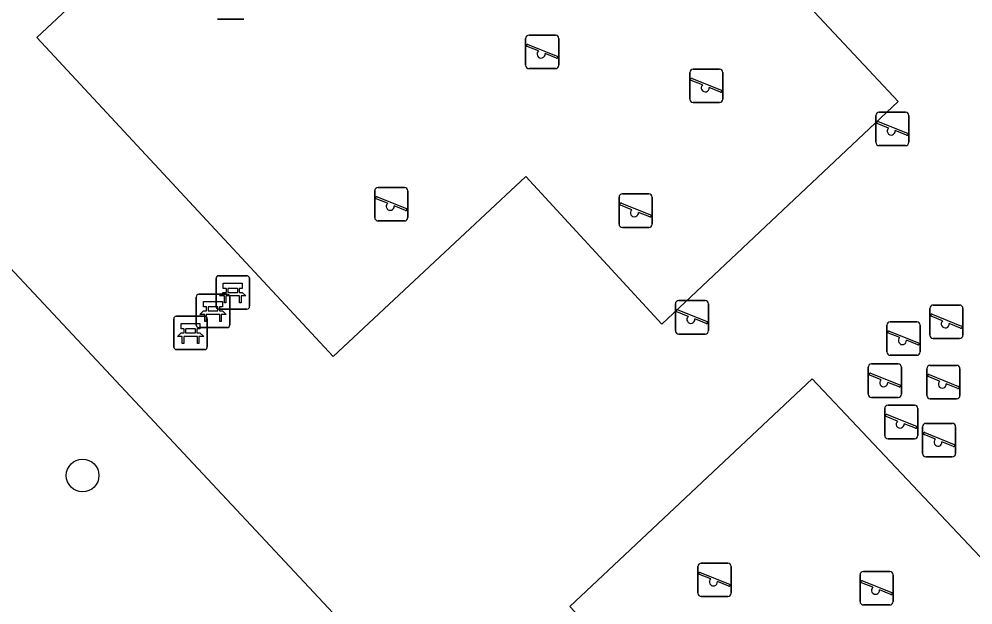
# Model space of a CAD drawing. Extents: x 157445 to 158888, y 383061 to 384688.
# Drawn here: x 158122.79 to 158151.29, y 384160.7 to 384178.22 of the extents above; entities that cross this region are included whole.
import ezdxf

# ---------------------------------------------------------------- set-up
doc = ezdxf.new("R2010")
doc.units = 0
for name, color, linetype in [('IMGEO_Bank', 7, 'Continuous'), ('IMGEO_Boom', 7, 'Continuous'), ('IMGEO_Groenvoorziening', 7, 'Continuous'), ('IMGEO_Speelvoorziening', 7, 'Continuous'), ('IMGEO_Terreindeel_zand', 7, 'Continuous'), ('IMGEO_Voetpad_open', 7, 'Continuous')]:
    doc.layers.add(name, color=color, linetype=linetype)

msp = doc.modelspace()

# ---------------------------------------------------------------- linework, layer by layer
at = {"layer": 'IMGEO_Bank'}
for p, q in [((158128.75, 384170.542), (158129.591, 384170.542)), ((158129.591, 384170.542), (158128.75, 384170.542)), ((158128.675, 384169.617), (158128.675, 384170.458)), ((158128.675, 384170.458), (158128.675, 384169.617)), ((158129.675, 384170.467), (158129.675, 384169.626)), ((158129.675, 384169.626), (158129.675, 384170.467)), ((158128.16, 384169.988), (158129.001, 384169.988)), ((158129.001, 384169.988), (158128.16, 384169.988)), ((158129.372, 384169.94), (158128.979, 384169.94)), ((158128.984, 384170.048), (158128.984, 384170.154)), ((158129.028, 384170.154), (158129.028, 384170.048)), ((158129.316, 384170.16), (158129.034, 384170.16)), ((158129.034, 384170.042), (158129.316, 384170.042)), ((158129.085, 384169.913), (158129.085, 384169.072)), ((158129.085, 384169.072), (158129.085, 384169.913)), ((158129.322, 384170.048), (158129.322, 384170.154)), ((158129.366, 384170.154), (158129.366, 384170.048)), ((158128.085, 384169.063), (158128.085, 384169.904)), ((158128.085, 384169.904), (158128.085, 384169.063)), ((158128.782, 384169.386), (158128.389, 384169.386)), ((158128.394, 384169.494), (158128.394, 384169.6)), ((158128.438, 384169.6), (158128.438, 384169.494)), ((158128.726, 384169.606), (158128.444, 384169.606)), ((158128.444, 384169.488), (158128.726, 384169.488)), ((158128.732, 384169.494), (158128.732, 384169.6)), ((158129.6, 384169.542), (158128.759, 384169.542)), ((158128.759, 384169.542), (158129.6, 384169.542)), ((158128.776, 384169.6), (158128.776, 384169.494)), ((158127.414, 384168.405), (158127.414, 384169.246)), ((158127.414, 384169.246), (158127.414, 384168.405)), ((158127.489, 384169.33), (158128.33, 384169.33)), ((158128.33, 384169.33), (158127.489, 384169.33)), ((158128.414, 384169.255), (158128.414, 384168.414)), ((158128.414, 384168.414), (158128.414, 384169.255)), ((158127.723, 384168.836), (158127.723, 384168.942)), ((158127.767, 384168.942), (158127.767, 384168.836)), ((158128.055, 384168.948), (158127.773, 384168.948)), ((158127.773, 384168.83), (158128.055, 384168.83)), ((158128.061, 384168.836), (158128.061, 384168.942)), ((158128.105, 384168.942), (158128.105, 384168.836)), ((158129.01, 384168.988), (158128.169, 384168.988)), ((158128.169, 384168.988), (158129.01, 384168.988)), ((158128.111, 384168.728), (158127.718, 384168.728)), ((158128.339, 384168.33), (158127.498, 384168.33)), ((158127.498, 384168.33), (158128.339, 384168.33))]:
    msp.add_line(p, q, dxfattribs=at)
for points in [[(158128.978, 384170.16), (158128.892, 384170.16), (158128.892, 384170.321), (158129.455, 384170.321), (158129.455, 384170.16), (158129.372, 384170.16)], [(158128.922, 384169.94), (158128.78, 384169.94), (158128.892, 384170.042), (158128.978, 384170.042)], [(158128.972, 384169.933), (158128.972, 384169.726), (158128.929, 384169.726), (158128.929, 384169.933)], [(158129.372, 384170.042), (158129.455, 384170.042), (158129.567, 384169.94), (158129.428, 384169.94)], [(158129.422, 384169.933), (158129.422, 384169.726), (158129.378, 384169.726), (158129.378, 384169.933)], [(158128.388, 384169.606), (158128.302, 384169.606), (158128.302, 384169.767), (158128.865, 384169.767), (158128.865, 384169.606), (158128.782, 384169.606)], [(158128.332, 384169.386), (158128.19, 384169.386), (158128.302, 384169.488), (158128.388, 384169.488)], [(158128.382, 384169.379), (158128.382, 384169.172), (158128.339, 384169.172), (158128.339, 384169.379)], [(158128.782, 384169.488), (158128.865, 384169.488), (158128.977, 384169.386), (158128.838, 384169.386)], [(158128.832, 384169.379), (158128.832, 384169.172), (158128.788, 384169.172), (158128.788, 384169.379)], [(158127.717, 384168.948), (158127.631, 384168.948), (158127.631, 384169.109), (158128.194, 384169.109), (158128.194, 384168.948), (158128.111, 384168.948)], [(158127.661, 384168.728), (158127.519, 384168.728), (158127.631, 384168.83), (158127.717, 384168.83)], [(158128.111, 384168.83), (158128.194, 384168.83), (158128.306, 384168.728), (158128.167, 384168.728)], [(158127.711, 384168.721), (158127.711, 384168.514), (158127.668, 384168.514), (158127.668, 384168.721)], [(158128.161, 384168.721), (158128.161, 384168.514), (158128.117, 384168.514), (158128.117, 384168.721)]]:
    msp.add_lwpolyline(points, dxfattribs=at)
for centre, radius, start, end in [((158128.753, 384170.464), 0.0779, 92.4484, 184.2845), ((158128.753, 384170.464), 0.0779, 92.4484, 184.2845), ((158129.597, 384170.464), 0.0779, 2.4484, 94.2845), ((158129.597, 384170.464), 0.0779, 2.4484, 94.2845), ((158128.163, 384169.91), 0.0779, 92.4484, 184.2845), ((158128.163, 384169.91), 0.0779, 92.4484, 184.2845), ((158128.922, 384169.933), 0.00671, 2.8957, 87.1043), ((158128.979, 384169.933), 0.00671, 92.8957, 177.1043), ((158128.977, 384170.153), 0.00671, 2.8957, 87.1043), ((158128.977, 384170.049), 0.00671, 272.8957, 357.1043), ((158129.007, 384169.91), 0.0779, 2.4484, 94.2845), ((158129.007, 384169.91), 0.0779, 2.4484, 94.2845), ((158129.034, 384170.153), 0.00671, 92.8957, 177.1043), ((158129.034, 384170.049), 0.00671, 182.8957, 267.1043), ((158129.316, 384170.153), 0.00671, 2.8957, 87.1043), ((158129.316, 384170.049), 0.00671, 272.8957, 357.1043), ((158129.373, 384170.153), 0.00671, 92.8957, 177.1043), ((158129.373, 384170.049), 0.00671, 182.8957, 267.1043), ((158129.371, 384169.933), 0.00671, 2.8957, 87.1043), ((158129.428, 384169.933), 0.00671, 92.8957, 177.1043), ((158129.597, 384169.62), 0.0779, 272.4484, 4.2845), ((158129.597, 384169.62), 0.0779, 272.4484, 4.2845), ((158128.332, 384169.379), 0.00671, 2.8957, 87.1043), ((158128.389, 384169.379), 0.00671, 92.8957, 177.1043), ((158128.387, 384169.599), 0.00671, 2.8957, 87.1043), ((158128.387, 384169.495), 0.00671, 272.8957, 357.1043), ((158128.444, 384169.599), 0.00671, 92.8957, 177.1043), ((158128.444, 384169.495), 0.00671, 182.8957, 267.1043), ((158128.753, 384169.62), 0.0779, 182.4484, 274.2845), ((158128.753, 384169.62), 0.0779, 182.4484, 274.2845), ((158128.726, 384169.599), 0.00671, 2.8957, 87.1043), ((158128.726, 384169.495), 0.00671, 272.8957, 357.1043), ((158128.783, 384169.599), 0.00671, 92.8957, 177.1043), ((158128.783, 384169.495), 0.00671, 182.8957, 267.1043), ((158128.781, 384169.379), 0.00671, 2.8957, 87.1043), ((158128.838, 384169.379), 0.00671, 92.8957, 177.1043), ((158127.492, 384169.252), 0.0779, 92.4484, 184.2845), ((158127.492, 384169.252), 0.0779, 92.4484, 184.2845), ((158128.163, 384169.066), 0.0779, 182.4484, 274.2845), ((158128.163, 384169.066), 0.0779, 182.4484, 274.2845), ((158128.336, 384169.252), 0.0779, 2.4484, 94.2845), ((158128.336, 384169.252), 0.0779, 2.4484, 94.2845), ((158129.007, 384169.066), 0.0779, 272.4484, 4.2845), ((158129.007, 384169.066), 0.0779, 272.4484, 4.2845), ((158127.716, 384168.941), 0.00671, 2.8957, 87.1043), ((158127.716, 384168.837), 0.00671, 272.8957, 357.1043), ((158127.773, 384168.941), 0.00671, 92.8957, 177.1043), ((158127.773, 384168.837), 0.00671, 182.8957, 267.1043), ((158128.055, 384168.941), 0.00671, 2.8957, 87.1043), ((158128.055, 384168.837), 0.00671, 272.8957, 357.1043), ((158128.112, 384168.941), 0.00671, 92.8957, 177.1043), ((158128.112, 384168.837), 0.00671, 182.8957, 267.1043), ((158127.661, 384168.721), 0.00671, 2.8957, 87.1043), ((158127.718, 384168.721), 0.00671, 92.8957, 177.1043), ((158128.11, 384168.721), 0.00671, 2.8957, 87.1043), ((158128.167, 384168.721), 0.00671, 92.8957, 177.1043), ((158127.492, 384168.408), 0.0779, 182.4484, 274.2845), ((158127.492, 384168.408), 0.0779, 182.4484, 274.2845), ((158128.336, 384168.408), 0.0779, 272.4484, 4.2845), ((158128.336, 384168.408), 0.0779, 272.4484, 4.2845)]:
    msp.add_arc(centre, radius, start, end, dxfattribs=at)
at = {"layer": 'IMGEO_Boom'}
msp.add_circle((158124.688, 384164.567), 0.489, dxfattribs=at)
at = {"layer": 'IMGEO_Groenvoorziening'}
msp.add_lwpolyline([(158110.819, 384183.299), (158110.84, 384183.421), (158060.005, 384135.709), (158108.144, 384084.208), (158158.849, 384131.917)], close=True, dxfattribs=at)
at = {"layer": 'IMGEO_Speelvoorziening'}
for p, q in [((158129.505, 384178.215), (158128.715, 384178.215)), ((158128.715, 384178.215), (158129.505, 384178.215)), ((158137.927, 384176.833), (158137.927, 384177.633)), ((158137.927, 384177.633), (158137.927, 384176.833)), ((158138.027, 384177.733), (158138.817, 384177.733)), ((158138.817, 384177.733), (158138.027, 384177.733)), ((158138.917, 384177.633), (158138.917, 384176.833)), ((158138.917, 384176.833), (158138.917, 384177.633)), ((158138.31, 384177.261), (158137.971, 384177.398)), ((158137.996, 384177.458), (158138.872, 384177.105)), ((158138.848, 384177.045), (158138.508, 384177.182)), ((158138.817, 384176.733), (158138.027, 384176.733)), ((158138.027, 384176.733), (158138.817, 384176.733)), ((158142.83, 384175.818), (158142.83, 384176.618)), ((158142.83, 384176.618), (158142.83, 384175.818)), ((158142.93, 384176.718), (158143.72, 384176.718)), ((158143.72, 384176.718), (158142.93, 384176.718)), ((158143.82, 384176.618), (158143.82, 384175.818)), ((158143.82, 384175.818), (158143.82, 384176.618)), ((158143.213, 384176.246), (158142.874, 384176.383)), ((158142.899, 384176.443), (158143.775, 384176.09)), ((158143.751, 384176.03), (158143.411, 384176.167)), ((158143.72, 384175.718), (158142.93, 384175.718)), ((158142.93, 384175.718), (158143.72, 384175.718)), ((158148.389, 384174.53), (158148.389, 384175.33)), ((158148.389, 384175.33), (158148.389, 384174.53)), ((158148.489, 384175.43), (158149.279, 384175.43)), ((158149.279, 384175.43), (158148.489, 384175.43)), ((158149.379, 384175.33), (158149.379, 384174.53)), ((158149.379, 384174.53), (158149.379, 384175.33)), ((158148.772, 384174.958), (158148.433, 384175.095)), ((158148.458, 384175.155), (158149.334, 384174.802)), ((158149.31, 384174.742), (158148.97, 384174.879)), ((158149.279, 384174.43), (158148.489, 384174.43)), ((158148.489, 384174.43), (158149.279, 384174.43)), ((158133.417, 384172.278), (158133.417, 384173.078)), ((158133.417, 384173.078), (158133.417, 384172.278)), ((158133.517, 384173.178), (158134.307, 384173.178)), ((158134.307, 384173.178), (158133.517, 384173.178)), ((158134.407, 384173.078), (158134.407, 384172.278)), ((158134.407, 384172.278), (158134.407, 384173.078)), ((158133.8, 384172.706), (158133.461, 384172.843)), ((158133.486, 384172.903), (158134.362, 384172.55)), ((158140.717, 384172.086), (158140.717, 384172.886)), ((158140.717, 384172.886), (158140.717, 384172.086)), ((158140.817, 384172.986), (158141.607, 384172.986)), ((158141.607, 384172.986), (158140.817, 384172.986)), ((158141.707, 384172.886), (158141.707, 384172.086)), ((158141.707, 384172.086), (158141.707, 384172.886)), ((158134.338, 384172.49), (158133.998, 384172.627)), ((158141.1, 384172.514), (158140.761, 384172.651)), ((158140.786, 384172.711), (158141.662, 384172.358)), ((158141.638, 384172.298), (158141.298, 384172.435)), ((158134.307, 384172.178), (158133.517, 384172.178)), ((158133.517, 384172.178), (158134.307, 384172.178)), ((158141.607, 384171.986), (158140.817, 384171.986)), ((158140.817, 384171.986), (158141.607, 384171.986)), ((158142.401, 384168.898), (158142.401, 384169.698)), ((158142.401, 384169.698), (158142.401, 384168.898)), ((158142.501, 384169.798), (158143.291, 384169.798)), ((158143.291, 384169.798), (158142.501, 384169.798)), ((158143.391, 384169.698), (158143.391, 384168.898)), ((158143.391, 384168.898), (158143.391, 384169.698)), ((158150.104, 384169.664), (158150.894, 384169.664)), ((158150.894, 384169.664), (158150.104, 384169.664)), ((158142.784, 384169.326), (158142.445, 384169.463)), ((158142.47, 384169.523), (158143.346, 384169.17)), ((158150.004, 384168.764), (158150.004, 384169.564)), ((158150.004, 384169.564), (158150.004, 384168.764)), ((158150.073, 384169.389), (158150.949, 384169.036)), ((158150.994, 384169.564), (158150.994, 384168.764)), ((158150.994, 384168.764), (158150.994, 384169.564)), ((158143.322, 384169.11), (158142.982, 384169.247)), ((158148.723, 384168.262), (158148.723, 384169.062)), ((158148.723, 384169.062), (158148.723, 384168.262)), ((158148.823, 384169.162), (158149.613, 384169.162)), ((158149.613, 384169.162), (158148.823, 384169.162)), ((158149.713, 384169.062), (158149.713, 384168.262)), ((158149.713, 384168.262), (158149.713, 384169.062)), ((158150.387, 384169.192), (158150.048, 384169.329)), ((158150.925, 384168.976), (158150.585, 384169.113)), ((158143.291, 384168.798), (158142.501, 384168.798)), ((158142.501, 384168.798), (158143.291, 384168.798)), ((158149.106, 384168.69), (158148.767, 384168.827)), ((158148.792, 384168.887), (158149.668, 384168.534)), ((158149.644, 384168.474), (158149.304, 384168.611)), ((158150.894, 384168.664), (158150.104, 384168.664)), ((158150.104, 384168.664), (158150.894, 384168.664)), ((158149.613, 384168.162), (158148.823, 384168.162)), ((158148.823, 384168.162), (158149.613, 384168.162)), ((158148.164, 384167.002), (158148.164, 384167.802)), ((158148.164, 384167.802), (158148.164, 384167.002)), ((158148.264, 384167.902), (158149.054, 384167.902)), ((158149.054, 384167.902), (158148.264, 384167.902)), ((158149.154, 384167.802), (158149.154, 384167.002)), ((158149.154, 384167.002), (158149.154, 384167.802)), ((158149.915, 384166.961), (158149.915, 384167.761)), ((158149.915, 384167.761), (158149.915, 384166.961)), ((158150.015, 384167.861), (158150.805, 384167.861)), ((158150.805, 384167.861), (158150.015, 384167.861)), ((158150.905, 384167.761), (158150.905, 384166.961)), ((158150.905, 384166.961), (158150.905, 384167.761)), ((158148.547, 384167.43), (158148.208, 384167.567)), ((158148.233, 384167.627), (158149.109, 384167.274)), ((158149.085, 384167.214), (158148.745, 384167.351)), ((158150.298, 384167.389), (158149.959, 384167.526)), ((158149.984, 384167.586), (158150.86, 384167.233)), ((158150.836, 384167.173), (158150.496, 384167.31)), ((158149.054, 384166.902), (158148.264, 384166.902)), ((158148.264, 384166.902), (158149.054, 384166.902)), ((158150.805, 384166.861), (158150.015, 384166.861)), ((158150.015, 384166.861), (158150.805, 384166.861)), ((158148.656, 384165.767), (158148.656, 384166.567)), ((158148.656, 384166.567), (158148.656, 384165.767)), ((158148.756, 384166.667), (158149.546, 384166.667)), ((158149.546, 384166.667), (158148.756, 384166.667)), ((158149.646, 384166.567), (158149.646, 384165.767)), ((158149.646, 384165.767), (158149.646, 384166.567)), ((158149.039, 384166.195), (158148.7, 384166.332)), ((158148.725, 384166.392), (158149.601, 384166.039)), ((158149.577, 384165.979), (158149.237, 384166.116)), ((158149.786, 384165.225), (158149.786, 384166.025)), ((158149.786, 384166.025), (158149.786, 384165.225)), ((158149.886, 384166.125), (158150.676, 384166.125)), ((158150.676, 384166.125), (158149.886, 384166.125)), ((158150.776, 384166.025), (158150.776, 384165.225)), ((158150.776, 384165.225), (158150.776, 384166.025)), ((158149.546, 384165.667), (158148.756, 384165.667)), ((158148.756, 384165.667), (158149.546, 384165.667)), ((158150.169, 384165.653), (158149.83, 384165.79)), ((158149.855, 384165.85), (158150.731, 384165.497)), ((158150.707, 384165.437), (158150.367, 384165.574)), ((158150.676, 384165.125), (158149.886, 384165.125)), ((158149.886, 384165.125), (158150.676, 384165.125)), ((158143.176, 384161.946), (158143.966, 384161.946)), ((158143.966, 384161.946), (158143.176, 384161.946)), ((158143.076, 384161.046), (158143.076, 384161.846)), ((158143.076, 384161.846), (158143.076, 384161.046)), ((158143.145, 384161.671), (158144.021, 384161.318)), ((158144.066, 384161.846), (158144.066, 384161.046)), ((158144.066, 384161.046), (158144.066, 384161.846)), ((158148.019, 384161.696), (158148.809, 384161.696)), ((158148.809, 384161.696), (158148.019, 384161.696)), ((158143.459, 384161.474), (158143.12, 384161.611)), ((158143.997, 384161.258), (158143.657, 384161.395)), ((158147.919, 384160.796), (158147.919, 384161.596)), ((158147.919, 384161.596), (158147.919, 384160.796)), ((158148.302, 384161.224), (158147.963, 384161.361)), ((158147.988, 384161.421), (158148.864, 384161.068)), ((158148.909, 384161.596), (158148.909, 384160.796)), ((158148.909, 384160.796), (158148.909, 384161.596)), ((158148.84, 384161.008), (158148.5, 384161.145)), ((158143.966, 384160.946), (158143.176, 384160.946)), ((158143.176, 384160.946), (158143.966, 384160.946)), ((158148.809, 384160.696), (158148.019, 384160.696)), ((158148.019, 384160.696), (158148.809, 384160.696))]:
    msp.add_line(p, q, dxfattribs=at)
for centre, radius, start, end in [((158138.027, 384177.633), 0.1, 90, 180), ((158138.027, 384177.633), 0.1, 90, 180), ((158138.817, 384177.633), 0.1, 0, 90), ((158138.817, 384177.633), 0.1, 360, 90), ((158137.984, 384177.428), 0.0327, 68.078, 248.078), ((158138.389, 384177.171), 0.12, 130.9928, 5.1632), ((158138.86, 384177.075), 0.0327, 248.078, 68.078), ((158138.027, 384176.833), 0.1, 180, 270), ((158138.027, 384176.833), 0.1, 180, 270), ((158138.817, 384176.833), 0.1, 270, 0), ((158138.817, 384176.833), 0.1, 270, 0), ((158142.93, 384176.618), 0.1, 90, 180), ((158142.93, 384176.618), 0.1, 90, 180), ((158143.72, 384176.618), 0.1, 0, 90), ((158143.72, 384176.618), 0.1, 360, 90), ((158142.887, 384176.413), 0.0327, 68.078, 248.078), ((158143.292, 384176.156), 0.12, 130.9928, 5.1632), ((158143.763, 384176.06), 0.0327, 248.078, 68.078), ((158142.93, 384175.818), 0.1, 180, 270), ((158142.93, 384175.818), 0.1, 180, 270), ((158143.72, 384175.818), 0.1, 270, 0), ((158143.72, 384175.818), 0.1, 270, 0), ((158148.489, 384175.33), 0.1, 90, 180), ((158148.489, 384175.33), 0.1, 90, 180), ((158149.279, 384175.33), 0.1, 0, 90), ((158149.279, 384175.33), 0.1, 360, 90), ((158148.446, 384175.125), 0.0327, 68.078, 248.078), ((158148.851, 384174.868), 0.12, 130.9928, 5.1632), ((158149.322, 384174.772), 0.0327, 248.078, 68.078), ((158148.489, 384174.53), 0.1, 180, 270), ((158148.489, 384174.53), 0.1, 180, 270), ((158149.279, 384174.53), 0.1, 270, 0), ((158149.279, 384174.53), 0.1, 270, 0), ((158133.517, 384173.078), 0.1, 90, 180), ((158133.517, 384173.078), 0.1, 90, 180), ((158134.307, 384173.078), 0.1, 0, 90), ((158134.307, 384173.078), 0.1, 360, 90), ((158133.474, 384172.873), 0.0327, 68.078, 248.078), ((158140.817, 384172.886), 0.1, 90, 180), ((158140.817, 384172.886), 0.1, 90, 180), ((158141.607, 384172.886), 0.1, 0, 90), ((158141.607, 384172.886), 0.1, 360, 90), ((158133.879, 384172.616), 0.12, 130.9928, 5.1632), ((158134.35, 384172.52), 0.0327, 248.078, 68.078), ((158140.774, 384172.681), 0.0327, 68.078, 248.078), ((158141.179, 384172.424), 0.12, 130.9928, 5.1632), ((158133.517, 384172.278), 0.1, 180, 270), ((158133.517, 384172.278), 0.1, 180, 270), ((158134.307, 384172.278), 0.1, 270, 0), ((158134.307, 384172.278), 0.1, 270, 0), ((158141.65, 384172.328), 0.0327, 248.078, 68.078), ((158140.817, 384172.086), 0.1, 180, 270), ((158140.817, 384172.086), 0.1, 180, 270), ((158141.607, 384172.086), 0.1, 270, 0), ((158141.607, 384172.086), 0.1, 270, 0), ((158142.501, 384169.698), 0.1, 90, 180), ((158142.501, 384169.698), 0.1, 90, 180), ((158143.291, 384169.698), 0.1, 0, 90), ((158143.291, 384169.698), 0.1, 360, 90), ((158150.104, 384169.564), 0.1, 90, 180), ((158150.104, 384169.564), 0.1, 90, 180), ((158150.894, 384169.564), 0.1, 0, 90), ((158150.894, 384169.564), 0.1, 360, 90), ((158142.458, 384169.493), 0.0327, 68.078, 248.078), ((158150.061, 384169.359), 0.0327, 68.078, 248.078), ((158142.863, 384169.236), 0.12, 130.9928, 5.1632), ((158143.334, 384169.14), 0.0327, 248.078, 68.078), ((158148.823, 384169.062), 0.1, 90, 180), ((158148.823, 384169.062), 0.1, 90, 180), ((158149.613, 384169.062), 0.1, 0, 90), ((158149.613, 384169.062), 0.1, 360, 90), ((158150.466, 384169.102), 0.12, 130.9928, 5.1632), ((158142.501, 384168.898), 0.1, 180, 270), ((158142.501, 384168.898), 0.1, 180, 270), ((158143.291, 384168.898), 0.1, 270, 0), ((158143.291, 384168.898), 0.1, 270, 0), ((158148.78, 384168.857), 0.0327, 68.078, 248.078), ((158150.937, 384169.006), 0.0327, 248.078, 68.078), ((158149.185, 384168.6), 0.12, 130.9928, 5.1632), ((158149.656, 384168.504), 0.0327, 248.078, 68.078), ((158150.104, 384168.764), 0.1, 180, 270), ((158150.104, 384168.764), 0.1, 180, 270), ((158150.894, 384168.764), 0.1, 270, 0), ((158150.894, 384168.764), 0.1, 270, 0), ((158148.823, 384168.262), 0.1, 180, 270), ((158148.823, 384168.262), 0.1, 180, 270), ((158149.613, 384168.262), 0.1, 270, 0), ((158149.613, 384168.262), 0.1, 270, 0), ((158148.264, 384167.802), 0.1, 90, 180), ((158148.264, 384167.802), 0.1, 90, 180), ((158148.221, 384167.597), 0.0327, 68.078, 248.078), ((158149.054, 384167.802), 0.1, 0, 90), ((158149.054, 384167.802), 0.1, 360, 90), ((158150.015, 384167.761), 0.1, 90, 180), ((158150.015, 384167.761), 0.1, 90, 180), ((158150.805, 384167.761), 0.1, 0, 90), ((158150.805, 384167.761), 0.1, 360, 90), ((158148.626, 384167.34), 0.12, 130.9928, 5.1632), ((158149.972, 384167.556), 0.0327, 68.078, 248.078), ((158150.377, 384167.299), 0.12, 130.9928, 5.1632), ((158149.097, 384167.244), 0.0327, 248.078, 68.078), ((158150.848, 384167.203), 0.0327, 248.078, 68.078), ((158148.264, 384167.002), 0.1, 180, 270), ((158148.264, 384167.002), 0.1, 180, 270), ((158149.054, 384167.002), 0.1, 270, 0), ((158149.054, 384167.002), 0.1, 270, 0), ((158150.015, 384166.961), 0.1, 180, 270), ((158150.015, 384166.961), 0.1, 180, 270), ((158150.805, 384166.961), 0.1, 270, 0), ((158150.805, 384166.961), 0.1, 270, 0), ((158148.756, 384166.567), 0.1, 90, 180), ((158148.756, 384166.567), 0.1, 90, 180), ((158149.546, 384166.567), 0.1, 0, 90), ((158149.546, 384166.567), 0.1, 360, 90), ((158148.713, 384166.362), 0.0327, 68.078, 248.078), ((158149.118, 384166.105), 0.12, 130.9928, 5.1632), ((158149.589, 384166.009), 0.0327, 248.078, 68.078), ((158149.886, 384166.025), 0.1, 90, 180), ((158149.886, 384166.025), 0.1, 90, 180), ((158150.676, 384166.025), 0.1, 0, 90), ((158150.676, 384166.025), 0.1, 360, 90), ((158148.756, 384165.767), 0.1, 180, 270), ((158148.756, 384165.767), 0.1, 180, 270), ((158149.546, 384165.767), 0.1, 270, 0), ((158149.546, 384165.767), 0.1, 270, 0), ((158149.843, 384165.82), 0.0327, 68.078, 248.078), ((158150.248, 384165.563), 0.12, 130.9928, 5.1632), ((158150.719, 384165.467), 0.0327, 248.078, 68.078), ((158149.886, 384165.225), 0.1, 180, 270), ((158149.886, 384165.225), 0.1, 180, 270), ((158150.676, 384165.225), 0.1, 270, 0), ((158150.676, 384165.225), 0.1, 270, 0), ((158143.176, 384161.846), 0.1, 90, 180), ((158143.176, 384161.846), 0.1, 90, 180), ((158143.966, 384161.846), 0.1, 0, 90), ((158143.966, 384161.846), 0.1, 360, 90), ((158143.133, 384161.641), 0.0327, 68.078, 248.078), ((158148.019, 384161.596), 0.1, 90, 180), ((158148.019, 384161.596), 0.1, 90, 180), ((158148.809, 384161.596), 0.1, 0, 90), ((158148.809, 384161.596), 0.1, 360, 90), ((158143.538, 384161.384), 0.12, 130.9928, 5.1632), ((158147.976, 384161.391), 0.0327, 68.078, 248.078), ((158144.009, 384161.288), 0.0327, 248.078, 68.078), ((158148.381, 384161.134), 0.12, 130.9928, 5.1632), ((158143.176, 384161.046), 0.1, 180, 270), ((158143.176, 384161.046), 0.1, 180, 270), ((158143.966, 384161.046), 0.1, 270, 0), ((158143.966, 384161.046), 0.1, 270, 0), ((158148.019, 384160.796), 0.1, 180, 270), ((158148.019, 384160.796), 0.1, 180, 270), ((158148.809, 384160.796), 0.1, 270, 0), ((158148.809, 384160.796), 0.1, 270, 0), ((158148.852, 384161.038), 0.0327, 248.078, 68.078)]:
    msp.add_arc(centre, radius, start, end, dxfattribs=at)
at = {"layer": 'IMGEO_Terreindeel_zand'}
for points in [[(158132.173, 384168.13), (158137.934, 384173.512), (158141.997, 384169.094), (158149.062, 384175.749), (158136.089, 384189.62), (158123.318, 384177.665)], [(158163.973, 384159.873), (158158.005, 384166.243), (158152.5, 384161.08), (158146.487, 384167.461), (158139.25, 384160.645), (158151.172, 384147.87)]]:
    msp.add_lwpolyline(points, close=True, dxfattribs=at)
at = {"layer": 'IMGEO_Voetpad_open'}
for points in [[(158118.204, 384182.128), (158117.703, 384182.663), (158114.178, 384186.647), (158110.84, 384183.421), (158110.819, 384183.299), (158158.849, 384131.917), (158162.435, 384135.235), (158159.795, 384138.038), (158154.391, 384143.573), (158152.106, 384145.981), (158166.474, 384159.473), (158176.616, 384148.426), (158180.104, 384151.635), (158177.871, 384154.019), (158131.915, 384203.057), (158128.452, 384199.853), (158132.779, 384195.343), (158135.468, 384192.478), (158128.047, 384185.51), (158124.02, 384181.729), (158121.479, 384179.343), (158121.126, 384179.011)], [(158136.089, 384189.62), (158149.062, 384175.749), (158141.997, 384169.094), (158137.934, 384173.512), (158132.173, 384168.13), (158123.318, 384177.665)], [(158146.487, 384167.461), (158152.5, 384161.08), (158158.005, 384166.243), (158163.973, 384159.873), (158151.172, 384147.87), (158139.25, 384160.645)]]:
    msp.add_lwpolyline(points, close=True, dxfattribs=at)

doc.saveas('drawing.dxf')
